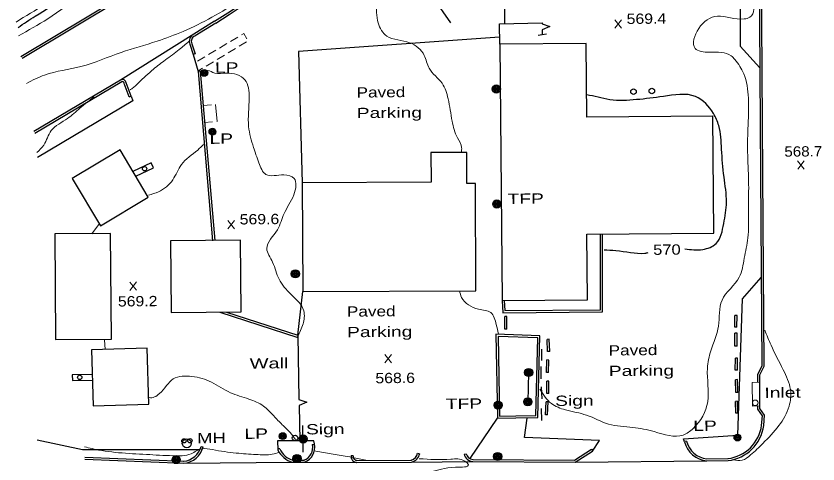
# Model space of a CAD drawing. Extents: x 2361708 to 2370558, y 6977955 to 6991887.
# Drawn here: x 2368362.8 to 2368737.1, y 6989457 to 6989666.2 of the extents above; entities that cross this region are included whole.
import ezdxf
from ezdxf.enums import TextEntityAlignment as Align

# ---------------------------------------------------------------- set-up
doc = ezdxf.new("R2010")
doc.units = 0
doc.header["$LTSCALE"] = 1.9
for name, color, linetype, lineweight in [('11', 7, 'Continuous', 25), ('13', 7, 'Continuous', 13), ('14', 7, 'Continuous', 13), ('18', 7, 'Continuous', 25), ('2', 7, 'Continuous', 25), ('20', 7, 'Continuous', 25), ('21', 7, 'Continuous', 25), ('23', 7, 'Continuous', 25), ('31', 7, 'Continuous', 13), ('35', 7, 'Continuous', 13), ('7', 7, 'Continuous', 25), ('9', 7, 'Continuous', 13)]:
    doc.layers.add(name, color=color, linetype=linetype, lineweight=lineweight)

msp = doc.modelspace()

# ---------------------------------------------------------------- linework, layer by layer
at = {"layer": '11'}
for points in [[(2368588.592, 6989653.014), (2368589.671, 6989533.328), (2368629.529, 6989533.688), (2368629.258, 6989564.297), (2368688.536, 6989564.821), (2368688.055, 6989619.509), (2368629.277, 6989618.989), (2368628.97, 6989653.378)], [(2368424.544, 6989581.589), (2368411.403, 6989603.695), (2368389.048, 6989590.402), (2368402.189, 6989568.296)], [(2368496.616, 6989537.593), (2368577.457, 6989537.923), (2368577.259, 6989588.053), (2368573.219, 6989588.035), (2368573.152, 6989602.495), (2368556.462, 6989602.416), (2368556.524, 6989588.555), (2368496.384, 6989588.273)], [(2368407.343, 6989515.352), (2368406.924, 6989564.68), (2368380.875, 6989564.462), (2368381.284, 6989515.134)], [(2368467.835, 6989528.118), (2368467.537, 6989561.507), (2368434.958, 6989561.217), (2368435.256, 6989527.828)], [(2368424.784, 6989484.877), (2368424.034, 6989511.111), (2368398.11, 6989510.364), (2368398.86, 6989484.13)]]:
    msp.add_lwpolyline(points, close=True, dxfattribs=at)
at = {"layer": '13'}
for p, q in [((2368466.404, 6989656.391), (2368462.973, 6989654.338)), ((2368467.034, 6989652.127), (2368470.465, 6989654.19)), ((2368456.092, 6989650.232), (2368452.651, 6989648.19)), ((2368461.253, 6989653.312), (2368457.812, 6989651.259)), ((2368461.904, 6989649.028), (2368465.324, 6989651.09)), ((2368450.931, 6989647.163), (2368447.5, 6989645.11)), ((2368456.773, 6989645.929), (2368460.193, 6989647.992)), ((2368451.642, 6989642.83), (2368455.063, 6989644.893)), ((2368448.222, 6989640.757), (2368449.932, 6989641.794))]:
    msp.add_line(p, q, dxfattribs=at)
msp.add_lwpolyline([(2368470.611, 6989655.611), (2368469.138, 6989658.017), (2368468.124, 6989657.417)], dxfattribs=at)
at = {"layer": '14'}
for p, q in [((2368454.054, 6989624.812), (2368449.947, 6989624.483)), ((2368450.603, 6989616.488), (2368454.59, 6989616.806))]:
    msp.add_line(p, q, dxfattribs=at)
msp.add_lwpolyline([(2368456.578, 6989616.976), (2368456.628, 6989616.976), (2368455.983, 6989624.9)], dxfattribs=at)
at = {"layer": '18'}
for p, q in [((2368608.408, 6989659.783), (2368608.461, 6989657.413)), ((2368494.331, 6989517.15), (2368494.886, 6989487.154))]:
    msp.add_line(p, q, dxfattribs=at)
for points in [[(2368588.592, 6989653.014), (2368588.401, 6989662.612), (2368608.347, 6989663.002), (2368608.352, 6989662.552)], [(2368608.352, 6989662.552), (2368612.014, 6989661.307), (2368608.408, 6989659.783)], [(2368610.438, 6989657.712), (2368608.461, 6989657.413), (2368606.484, 6989657.114)], [(2368494.886, 6989487.154), (2368498.538, 6989485.898), (2368494.933, 6989484.384)], [(2368494.933, 6989484.384), (2368495.239, 6989467.897), (2368484.919, 6989467.898)]]:
    msp.add_lwpolyline(points, dxfattribs=at)
at = {"layer": '2'}
for p, q in [((2368365.125, 6989647.357), (2368426.348, 6989684.071)), ((2368365.623, 6989646.531), (2368426.846, 6989683.246)), ((2368455.533, 6989663.758), (2368445.85, 6989657.755)), ((2368456.041, 6989662.942), (2368446.358, 6989656.94)), ((2368445.85, 6989657.755), (2368411.653, 6989636.249)), ((2368443.995, 6989652.998), (2368445.56, 6989648.232)), ((2368444.902, 6989653.296), (2368446.467, 6989648.531)), ((2368445.56, 6989648.232), (2368447.836, 6989640.303)), ((2368446.467, 6989648.531), (2368445.561, 6989648.212)), ((2368448.795, 6989640.383), (2368447.836, 6989640.334)), ((2368447.836, 6989640.303), (2368454.598, 6989561.304)), ((2368448.795, 6989640.383), (2368455.568, 6989561.313)), ((2368411.653, 6989636.249), (2368371.079, 6989612.242)), ((2368412.14, 6989635.423), (2368371.577, 6989611.416)), ((2368415.638, 6989628.396), (2368413.327, 6989634.705)), ((2368416.534, 6989628.725), (2368414.225, 6989635.033)), ((2368415.638, 6989628.396), (2368416.514, 6989628.785)), ((2368494.331, 6989517.15), (2368496.616, 6989537.593)), ((2368458.016, 6989527.895), (2368494.29, 6989516.16)), ((2368461.006, 6989527.934), (2368494.331, 6989517.15)), ((2368591.921, 6989525.95), (2368590.961, 6989525.94)), ((2368590.988, 6989520), (2368590.961, 6989525.94)), ((2368591.948, 6989520.009), (2368591.921, 6989525.95)), ((2368698.325, 6989520.892), (2368698.363, 6989526.353)), ((2368699.323, 6989526.342), (2368698.363, 6989526.353)), ((2368699.285, 6989520.881), (2368699.323, 6989526.342)), ((2368591.948, 6989520.009), (2368590.988, 6989520)), ((2368699.285, 6989520.881), (2368698.325, 6989520.892)), ((2368698.369, 6989512.022), (2368698.362, 6989518.042)), ((2368699.322, 6989518.041), (2368698.362, 6989518.042)), ((2368699.329, 6989512.021), (2368699.322, 6989518.041)), ((2368611.634, 6989515.247), (2368610.674, 6989515.207)), ((2368610.929, 6989509.52), (2368610.674, 6989515.207)), ((2368611.888, 6989509.559), (2368611.634, 6989515.247)), ((2368699.329, 6989512.021), (2368698.369, 6989512.022)), ((2368611.888, 6989509.559), (2368610.929, 6989509.52)), ((2368610.412, 6989499.754), (2368610.547, 6989505.586)), ((2368611.506, 6989505.565), (2368610.547, 6989505.586)), ((2368611.372, 6989499.733), (2368611.506, 6989505.565)), ((2368698.516, 6989500.783), (2368698.543, 6989506.403)), ((2368699.503, 6989506.402), (2368698.543, 6989506.403)), ((2368699.476, 6989500.782), (2368699.503, 6989506.402)), ((2368699.476, 6989500.782), (2368698.516, 6989500.783)), ((2368611.372, 6989499.733), (2368610.412, 6989499.754)), ((2368610.495, 6989489.904), (2368610.581, 6989495.636)), ((2368611.541, 6989495.625), (2368610.581, 6989495.636)), ((2368611.456, 6989489.894), (2368611.541, 6989495.625)), ((2368699.548, 6989496.413), (2368698.588, 6989496.373)), ((2368698.806, 6989490.355), (2368698.588, 6989496.373)), ((2368699.765, 6989490.394), (2368699.548, 6989496.413)), ((2368611.456, 6989489.894), (2368610.495, 6989489.904)), ((2368699.765, 6989490.394), (2368698.806, 6989490.355)), ((2368609.899, 6989480.048), (2368610.292, 6989486.102)), ((2368611.252, 6989486.042), (2368610.292, 6989486.102)), ((2368610.86, 6989479.988), (2368611.252, 6989486.042)), ((2368699.584, 6989486.302), (2368698.624, 6989486.273)), ((2368698.807, 6989480.765), (2368698.624, 6989486.273)), ((2368699.766, 6989480.794), (2368699.584, 6989486.302)), ((2368574.772, 6989459.633), (2368587.554, 6989478.345)), ((2368610.86, 6989479.988), (2368609.899, 6989480.048)), ((2368699.766, 6989480.794), (2368698.807, 6989480.765)), ((2368484.919, 6989467.898), (2368485.009, 6989463.659)), ((2368675.77, 6989467.655), (2368674.811, 6989467.576)), ((2368449.202, 6989465.238), (2368450.144, 6989465.047)), ((2368485.885, 6989464.057), (2368484.925, 6989464.028)), ((2368501.117, 6989466.132), (2368502.076, 6989466.171)), ((2368631.354, 6989463.882), (2368631.971, 6989463.148)), ((2368394.876, 6989459.291), (2368441.157, 6989457.341)), ((2368394.917, 6989460.251), (2368441.198, 6989458.302)), ((2368519.237, 6989460.924), (2368520.197, 6989460.904)), ((2368550.267, 6989462.07), (2368551.16, 6989461.708)), ((2368572.022, 6989461.667), (2368572.971, 6989461.836)), ((2368685.169, 6989459.434), (2368695.138, 6989459.559)), ((2368441.157, 6989457.341), (2368491.934, 6989457.874)), ((2368491.934, 6989457.874), (2368497.475, 6989457.867)), ((2368491.935, 6989458.835), (2368497.476, 6989458.827)), ((2368497.475, 6989457.867), (2368521.547, 6989457.786)), ((2368521.948, 6989458.71), (2368547.408, 6989458.863)), ((2368521.957, 6989457.75), (2368547.417, 6989457.903)), ((2368547.417, 6989457.903), (2368575.996, 6989458.175)), ((2368623.711, 6989457.889), (2368685.178, 6989458.474)), ((2368685.178, 6989458.474), (2368695.147, 6989458.599))]:
    msp.add_line(p, q, dxfattribs=at)
for points in [[(2368706.071, 6989723.045), (2368700.06, 6989719.908), (2368699.936, 6989783.42), (2368647.187, 6989780.938), (2368590.429, 6989736.325), (2368590.759, 6989662.765)], [(2368707.381, 6989689.416), (2368700.846, 6989690.994), (2368700.845, 6989652.192), (2368709.982, 6989641.999)], [(2368709.051, 6989495.073), (2368709.065, 6989498.793), (2368710.986, 6989502.972), (2368710.455, 6989592.271), (2368709.8, 6989687.369), (2368707.009, 6989688.533)], [(2368711.773, 6989474.958), (2368712.197, 6989479.802), (2368709.956, 6989482.981), (2368710.027, 6989498.582), (2368711.948, 6989502.761), (2368711.416, 6989592.28), (2368710.755, 6989688.008), (2368707.381, 6989689.416)], [(2368588.409, 6989656.402), (2368494.68, 6989649.63), (2368496.384, 6989588.273)], [(2368416.534, 6989628.725), (2368417.275, 6989626.612), (2368372.784, 6989600.207)], [(2368589.671, 6989533.328), (2368589.975, 6989527.651), (2368636.534, 6989528.014), (2368636.52, 6989564.156)], [(2368590.631, 6989533.377), (2368590.886, 6989528.62), (2368635.575, 6989528.965), (2368635.558, 6989564.346)], [(2368674.842, 6989467.426), (2368674.39, 6989468.792), (2368699.755, 6989470.423), (2368701.958, 6989534.197), (2368710.575, 6989544.109)], [(2368586.83, 6989517.611), (2368587.554, 6989478.345), (2368596.023, 6989478.546)], [(2368596.023, 6989478.546), (2368606.301, 6989478.794), (2368607.299, 6989516.795), (2368586.83, 6989517.611)], [(2368587.81, 6989516.61), (2368588.495, 6989479.325), (2368596.114, 6989479.507)], [(2368596.114, 6989479.507), (2368605.362, 6989479.735), (2368606.318, 6989515.876), (2368587.81, 6989516.61)], [(2368710.812, 6989475.039), (2368711.209, 6989479.533), (2368708.999, 6989482.682), (2368709.005, 6989484.102)], [(2368631.872, 6989463.067), (2368635.075, 6989467.987), (2368600.141, 6989469.325), (2368601.314, 6989478.476)], [(2368448.787, 6989463.644), (2368393.835, 6989463.571), (2368372.721, 6989468.19)], [(2368502.055, 6989466.351), (2368501.87, 6989467.81), (2368495.239, 6989467.897)], [(2368575.996, 6989459.135), (2368623.431, 6989458.846), (2368631.354, 6989463.882)], [(2368575.996, 6989458.175), (2368623.711, 6989457.889), (2368631.872, 6989463.067)]]:
    msp.add_lwpolyline(points, dxfattribs=at)
for centre, radius, start, end in [((2367152.352, 6991697.287), 2415.269, 302.65367, 308.22934), ((2367152.352, 6991697.287), 2416.229, 302.65367, 308.22934), ((2368447.248, 6989654.469), 3.571, 113.05028, 204.34202), ((2368447.248, 6989654.469), 2.611, 113.05028, 204.34202), ((2368412.568, 6989634.857), 1.666, 6.08625, 123.31573), ((2368412.568, 6989634.857), 0.706, 6.08625, 123.31573), ((2368692.818, 6989477.593), 18.177, 276.99076, 352.08454), ((2368692.818, 6989477.593), 19.137, 276.99076, 352.08454), ((2368686.364, 6989470.286), 11.871, 193.94044, 264.26787), ((2368686.364, 6989470.286), 10.911, 193.94044, 264.26787), ((2368440.145, 6989467.62), 9.369, 275.62609, 345.28821), ((2368440.145, 6989467.62), 10.329, 275.62609, 345.28821), ((2368494.428, 6989467.899), 10.329, 204.23366, 256.02952), ((2368494.428, 6989467.899), 9.37, 204.23366, 256.02952), ((2368494.981, 6989464.691), 6.306, 290.07674, 13.20669), ((2368494.981, 6989464.691), 7.266, 290.07674, 13.20669), ((2368521.965, 6989460.51), 2.76, 171.36503, 269.83049), ((2368521.965, 6989460.51), 1.8, 171.36503, 269.83049), ((2368546.452, 6989462.619), 3.855, 281.56, 351.87465), ((2368546.452, 6989462.619), 4.815, 281.56, 351.87465), ((2368576.181, 6989462.392), 4.221, 189.88722, 267.48773), ((2368576.181, 6989462.392), 3.261, 189.88722, 267.48773)]:
    msp.add_arc(centre, radius, start, end, dxfattribs=at)
at = {"layer": '20'}
for centre, radius in [((2368450.692, 6989639.651), 1.6), ((2368450.692, 6989639.651), 1.3), ((2368450.692, 6989639.651), 1), ((2368450.692, 6989639.651), 0.539), ((2368450.692, 6989639.651), 0.192), ((2368586.961, 6989632.107), 1.9), ((2368586.961, 6989632.107), 1.442), ((2368586.961, 6989632.107), 0.973), ((2368586.961, 6989632.107), 0.539), ((2368586.961, 6989632.107), 0.192), ((2368454.494, 6989612.205), 1.6), ((2368454.494, 6989612.205), 1.3), ((2368454.494, 6989612.205), 1), ((2368454.494, 6989612.205), 0.539), ((2368454.494, 6989612.205), 0.192), ((2368587.242, 6989578.407), 1.9), ((2368587.242, 6989578.407), 1.442), ((2368587.242, 6989578.407), 0.973), ((2368587.242, 6989578.407), 0.539), ((2368587.242, 6989578.407), 0.192), ((2368493.167, 6989545.82), 1.9), ((2368493.167, 6989545.82), 1.442), ((2368493.167, 6989545.82), 0.973), ((2368493.167, 6989545.82), 0.539), ((2368493.167, 6989545.82), 0.192), ((2368587.846, 6989484.459), 1.9), ((2368587.846, 6989484.459), 1.442), ((2368587.846, 6989484.459), 0.973), ((2368587.846, 6989484.459), 0.539), ((2368587.846, 6989484.459), 0.192), ((2368487.309, 6989470.021), 1.6), ((2368487.309, 6989470.021), 1.3), ((2368487.309, 6989470.021), 1), ((2368487.309, 6989470.021), 0.539), ((2368699.545, 6989469.381), 1.6), ((2368699.545, 6989469.381), 1.3), ((2368442.539, 6989466.655), 2.1), ((2368487.309, 6989470.021), 0.192), ((2368699.545, 6989469.381), 1), ((2368699.545, 6989469.381), 0.539), ((2368699.545, 6989469.381), 0.192), ((2368437.56, 6989459.067), 1.9), ((2368437.56, 6989459.067), 1.442), ((2368437.56, 6989459.067), 0.973), ((2368437.56, 6989459.067), 0.539), ((2368437.56, 6989459.067), 0.192), ((2368493.938, 6989459.594), 1.9), ((2368493.938, 6989459.594), 1.442), ((2368493.938, 6989459.594), 0.973), ((2368493.938, 6989459.594), 0.539), ((2368493.938, 6989459.594), 0.192), ((2368587.584, 6989460.525), 1.9), ((2368587.584, 6989460.525), 1.442), ((2368587.584, 6989460.525), 0.973), ((2368587.584, 6989460.525), 0.539), ((2368587.584, 6989460.525), 0.192)]:
    msp.add_circle(centre, radius, dxfattribs=at)
at = {"layer": '21'}
for p, q in [((2368565.816, 6989662.998), (2368541.478, 6989698.308)), ((2368602.062, 6989499.754), (2368601.701, 6989486.041)), ((2368496.901, 6989462.462), (2368496.722, 6989474.981))]:
    msp.add_line(p, q, dxfattribs=at)
for centre, radius in [((2368602.061, 6989499.755), 1.9), ((2368602.061, 6989499.755), 1.442), ((2368602.061, 6989499.755), 0.973), ((2368602.061, 6989499.755), 0.539), ((2368602.061, 6989499.755), 0.192), ((2368601.702, 6989486.041), 1.9), ((2368601.702, 6989486.041), 1.442), ((2368601.702, 6989486.041), 0.973), ((2368601.702, 6989486.041), 0.539), ((2368601.702, 6989486.041), 0.192), ((2368496.811, 6989468.721), 1.9), ((2368496.811, 6989468.721), 1.442), ((2368496.811, 6989468.721), 0.973), ((2368496.811, 6989468.721), 0.539), ((2368496.811, 6989468.721), 0.192)]:
    msp.add_circle(centre, radius, dxfattribs=at)
at = {"layer": '23'}
for p, q in [((2368608.218, 6989505.333), (2368608.207, 6989510.694)), ((2368607.94, 6989496.73), (2368607.965, 6989502.521)), ((2368608.359, 6989487.414), (2368608.045, 6989493.101)), ((2368608.295, 6989477.353), (2368608.031, 6989482.951))]:
    msp.add_line(p, q, dxfattribs=at)
for points in [[(2368418.8, 6989591.405), (2368427.063, 6989595.334), (2368425.95, 6989597.673), (2368417.409, 6989593.612)], [(2368398.481, 6989498.757), (2368389.091, 6989498.687), (2368389.106, 6989496.028), (2368398.606, 6989496.088)]]:
    msp.add_lwpolyline(points, dxfattribs=at)
for centre, radius in [((2368650.995, 6989630.877), 1.3), ((2368659.553, 6989631.198), 1.3), ((2368422.827, 6989594.893), 1), ((2368392.553, 6989497.46), 1), ((2368493.067, 6989469.156), 1.3)]:
    msp.add_circle(centre, radius, dxfattribs=at)
at = {"layer": '31'}
for p, q in [((2368645.393, 6989660.525), (2368642.276, 6989664.375)), ((2368642.313, 6989660.496), (2368645.356, 6989664.405)), ((2368730.724, 6989594.704), (2368727.607, 6989598.554)), ((2368727.644, 6989594.674), (2368730.687, 6989598.584)), ((2368464.796, 6989566.902), (2368461.678, 6989570.752)), ((2368461.715, 6989566.872), (2368464.759, 6989570.781)), ((2368419.027, 6989538.134), (2368415.91, 6989541.985)), ((2368415.947, 6989538.105), (2368418.99, 6989542.014)), ((2368538.075, 6989504.316), (2368534.958, 6989508.166)), ((2368534.995, 6989504.287), (2368538.038, 6989508.196))]:
    msp.add_line(p, q, dxfattribs=at)
at = {"layer": '31', "lineweight": 25}
for points in [[(2368363.777, 6989660.814), (2368371.806, 6989666.201), (2368386.098, 6989674.478), (2368411.629, 6989691.301), (2368436.967, 6989707.333), (2368459.82, 6989721.911), (2368480.554, 6989735.29), (2368511.725, 6989757.367), (2368530.186, 6989770.934), (2368549.267, 6989784.646), (2368559.543, 6989792.434)], [(2368675.006, 6989557.451), (2368683.358, 6989557.231), (2368689.572, 6989559.991), (2368693.104, 6989569.275), (2368694.389, 6989579.297), (2368693.257, 6989591.027), (2368692.144, 6989603.967), (2368690.808, 6989615.055), (2368688.344, 6989620.672), (2368679.998, 6989628.603), (2368664.937, 6989628.63), (2368652.371, 6989627.16), (2368639.981, 6989627.112), (2368634.469, 6989628.289), (2368629.178, 6989629.399)], [(2368637.268, 6989556.982), (2368642.76, 6989556.765), (2368656.313, 6989555.484), (2368657.841, 6989555.708)]]:
    msp.add_spline(points, degree=3, dxfattribs=at)
at = {"layer": '35'}
for p, q in [((2368401.72, 6989569.291), (2368398.175, 6989564.547)), ((2368404.106, 6989515.021), (2368404.369, 6989510.474))]:
    msp.add_line(p, q, dxfattribs=at)
for points in [[(2368557.078, 6989795.101), (2368544.655, 6989785.952), (2368528.109, 6989772.774), (2368507.534, 6989758.467), (2368491.949, 6989747.319), (2368472.067, 6989733.799), (2368454.119, 6989721.967), (2368437.474, 6989710.848), (2368418.008, 6989697.653), (2368397.511, 6989684.626), (2368376.274, 6989671.624), (2368362.832, 6989663.405)], [(2368363.974, 6989656.936), (2368377.638, 6989664.926), (2368393.912, 6989676.192), (2368408.01, 6989685.836), (2368416.89, 6989692.251), (2368427.874, 6989699.176), (2368442.796, 6989707.519), (2368459.859, 6989718.862), (2368478.782, 6989731.162), (2368502.498, 6989747.509), (2368518.339, 6989759.08), (2368535.013, 6989771.36), (2368544.73, 6989778.003), (2368545.252, 6989775.727), (2368541.305, 6989772.19), (2368531.319, 6989764.354), (2368514.306, 6989750.902), (2368498.469, 6989737.92), (2368480.975, 6989723.573), (2368464.299, 6989711.504), (2368452.614, 6989702.492), (2368440.055, 6989692.872)], [(2368566.534, 6989738.838), (2368558.248, 6989730.939), (2368550.705, 6989721.747), (2368547.603, 6989712.587), (2368539.196, 6989701.736), (2368531.401, 6989694.821), (2368527.987, 6989681.588), (2368530.602, 6989672.663), (2368531.854, 6989662.954), (2368535.883, 6989656.862), (2368546.513, 6989653.764), (2368553.349, 6989647.838), (2368555.637, 6989641.82), (2368561.684, 6989634.797), (2368564.492, 6989627.593), (2368566.372, 6989617.131), (2368568.837, 6989609.334), (2368570.79, 6989604.772), (2368570.692, 6989602.521)], [(2368607.306, 6989491.894), (2368612.68, 6989485.255), (2368619.238, 6989482.297), (2368629.112, 6989479.811), (2368639.302, 6989475.668), (2368650.748, 6989474.117), (2368660.707, 6989472.122), (2368674.213, 6989470.51), (2368678.864, 6989473.635), (2368685.645, 6989486.099), (2368685.507, 6989501.639), (2368687.099, 6989509.865), (2368690.629, 6989521.429), (2368692.325, 6989533.455), (2368700.352, 6989544.242), (2368702.698, 6989553.105), (2368704.448, 6989562.582), (2368704.622, 6989574.755), (2368704.761, 6989587.496), (2368704.302, 6989601.063), (2368704.414, 6989613.504), (2368704.657, 6989627.907), (2368702.458, 6989639.237), (2368698.305, 6989645.908), (2368696.568, 6989647.671), (2368686.512, 6989649.296), (2368679.734, 6989651.111), (2368681.456, 6989660.408), (2368690.162, 6989666.141), (2368702.704, 6989664.831), (2368705.317, 6989665.656), (2368707.263, 6989674.534), (2368705.961, 6989683.103), (2368703.547, 6989687.689), (2368703.809, 6989694.852), (2368704.374, 6989702.768), (2368703.846, 6989709.864), (2368704.065, 6989716.336), (2368704.758, 6989722.273)], [(2368367.715, 6989634.751), (2368376.188, 6989638.661), (2368393.101, 6989642.623), (2368411.859, 6989649.222), (2368428.691, 6989654.452), (2368440.757, 6989659.047), (2368454.245, 6989665.616), (2368467.62, 6989673.573), (2368484.802, 6989682.878)], [(2368443.492, 6989654.363), (2368439.038, 6989650.52), (2368432.524, 6989645.708), (2368426.994, 6989641.395), (2368420.054, 6989635.059), (2368417.09, 6989632.391), (2368416.047, 6989631.681)], [(2368494.197, 6989516.509), (2368496.77, 6989522.404), (2368497.133, 6989528.477), (2368491.148, 6989536.281), (2368485.561, 6989543.338), (2368482.565, 6989551.229), (2368479.874, 6989557.694), (2368484.801, 6989566.422), (2368487.92, 6989573.922), (2368492.496, 6989582.776), (2368492.583, 6989590.407), (2368487.877, 6989592.052), (2368479.445, 6989592.242), (2368476.163, 6989597.651), (2368473.645, 6989604.887), (2368471.382, 6989614.576), (2368471.633, 6989628.079), (2368469.674, 6989636.441), (2368461.064, 6989639.54), (2368455.543, 6989639.567), (2368452.231, 6989640.825), (2368448.655, 6989640.341)], [(2368399.306, 6989628.491), (2368392.637, 6989623.147), (2368386.852, 6989618.352), (2368379.265, 6989612.69), (2368375.729, 6989605.956), (2368372.592, 6989602.496)], [(2368450.38, 6989606.276), (2368447.655, 6989603.64), (2368439.989, 6989596.817), (2368435.957, 6989589.718), (2368429.34, 6989584.165), (2368424.654, 6989582.61)], [(2368569.786, 6989537.919), (2368570.776, 6989534.808), (2368578.718, 6989529.334), (2368584.374, 6989527.708), (2368586.947, 6989522.092), (2368587.998, 6989517.872)], [(2368712.258, 6989519.525), (2368715.205, 6989512.512), (2368720.875, 6989501.025), (2368724.263, 6989491.767), (2368723.587, 6989483.95), (2368718.863, 6989474.935), (2368711.382, 6989466.624), (2368705.693, 6989461.219), (2368701.716, 6989458.801), (2368697.474, 6989459.021)], [(2368424.873, 6989488.098), (2368424.904, 6989488.088), (2368429.767, 6989489.864), (2368436.242, 6989496.746), (2368444.911, 6989497.899), (2368454.098, 6989495.186), (2368462.884, 6989490.319), (2368471.483, 6989487.331), (2368478.274, 6989484.056), (2368483.099, 6989479.452), (2368487.088, 6989475.369), (2368490.723, 6989471.743), (2368493.284, 6989468.408)], [(2368394.821, 6989465.081), (2368398.3, 6989464.183), (2368410.678, 6989462.301), (2368423.667, 6989461.455), (2368436.013, 6989460.862), (2368444.555, 6989461.823), (2368449.653, 6989464.112), (2368454.487, 6989463.738), (2368465.583, 6989462.104), (2368474.91, 6989461.442), (2368482.439, 6989461.554), (2368485.621, 6989462.395)], [(2368501.915, 6989463.16), (2368509.027, 6989461.867), (2368516.509, 6989460.729), (2368520.586, 6989459.947), (2368526.9, 6989458.577)], [(2368550.932, 6989459.466), (2368565.765, 6989459.237), (2368572.224, 6989458.349), (2368573.94, 6989456.665), (2368567.911, 6989455.467), (2368556.511, 6989453.359), (2368541.474, 6989450.766), (2368524.12, 6989449.05), (2368499.664, 6989445.347), (2368481.783, 6989442.267), (2368463.523, 6989437.923), (2368448.775, 6989433.403), (2368444.982, 6989427.436), (2368446.136, 6989418.656), (2368454.232, 6989413.873), (2368469.684, 6989410.56), (2368489.078, 6989409.195), (2368508.457, 6989407.269), (2368531.454, 6989405.618), (2368552.711, 6989405), (2368576.663, 6989403.848), (2368594.949, 6989403.272), (2368617.494, 6989401.797), (2368637.179, 6989400.354), (2368652.863, 6989399.993), (2368671.805, 6989399.884), (2368685.967, 6989398.688)], [(2368861.569, 6989458.233), (2368847.184, 6989456.575), (2368826.429, 6989455.978), (2368804.79, 6989453.632), (2368782.501, 6989449.21), (2368753.065, 6989445.449), (2368731.782, 6989441.416), (2368719.899, 6989433.373), (2368717.097, 6989427.186), (2368719.967, 6989422.003), (2368729.95, 6989414.378), (2368744.564, 6989410.827), (2368768.457, 6989407.544), (2368792.514, 6989404.773), (2368816.093, 6989405.017), (2368831.765, 6989402.797), (2368847.806, 6989401.719), (2368856.963, 6989401.036)]]:
    msp.add_spline(points, degree=3, dxfattribs=at)
at = {"layer": '7'}
for centre in [(2368441.197, 6989467.822), (2368443.957, 6989467.878)]:
    msp.add_circle(centre, 1, dxfattribs=at)
at = {"layer": '9'}
msp.add_lwpolyline([(2368710.02, 6989495.172), (2368706.44, 6989495.138), (2368706.535, 6989484.088), (2368709.925, 6989484.121)], dxfattribs=at)
msp.add_circle((2368707.851, 6989485.571), 1.3, dxfattribs=at)

# ---------------------------------------------------------------- texts
at = {"layer": '18', "width": 1.45}
msp.add_text('Wall', height=4.8, rotation=0.545, dxfattribs=at).set_placement((2368471.888, 6989501.556))
at = {"layer": '2'}
for s, width, p in [('Paved', 1.25, (2368521.775, 6989628.117)), ('Parking', 1.4, (2368521.867, 6989618.517)), ('Paved', 1.25, (2368517.259, 6989525.799)), ('Parking', 1.4, (2368517.351, 6989516.199)), ('Paved', 1.25, (2368639.418, 6989507.661)), ('Parking', 1.4, (2368639.509, 6989498.061))]:
    msp.add_text(s, height=4.8, rotation=0.545, dxfattribs=dict(at, width=width)).set_placement(p)
at = {"layer": '20'}
for s, width, p in [('  LP', 1.4, (2368450.692, 6989639.651)), ('  LP', 1.4, (2368448.148, 6989606.455)), ('  TFP', 1.4, (2368587.242, 6989578.407)), ('Sign', 1.4, (2368614.451, 6989484.112)), ('  TFP', 1.4, (2368558.411, 6989482.658)), ('Sign', 1.4, (2368498.182, 6989470.814)), ('  LP', 1.4, (2368673.915, 6989472.387)), ('  MH', 1.35, (2368442.538, 6989466.655)), ('  LP', 1.4, (2368464.47, 6989468.683))]:
    msp.add_text(s, height=4.8, rotation=0.545, dxfattribs=dict(at, width=width)).set_placement(p)
at = {"layer": '31'}
for s, width, p in [('569.4', 1.15, (2368647.834, 6989662.488)), ('568.7', 1.1, (2368721.448, 6989600.516)), ('569.6', 1.15, (2368467.237, 6989568.865)), ('569.2', 1.15, (2368410.389, 6989530.552)), ('568.6', 1.15, (2368530.576, 6989494.704))]:
    msp.add_text(s, height=4.8, rotation=0.545, dxfattribs=dict(at, width=width)).set_placement(p)
at = {"layer": '31', "width": 1.2}
msp.add_text(' 570 ', height=4.8, rotation=0.545, dxfattribs=at).set_placement((2368666.625, 6989554.732), align=Align.CENTER)
at = {"layer": '9', "width": 1.4}
msp.add_text('Inlet', height=4.8, rotation=0.545, dxfattribs=at).set_placement((2368712.13, 6989487.892))

doc.saveas('drawing.dxf')
